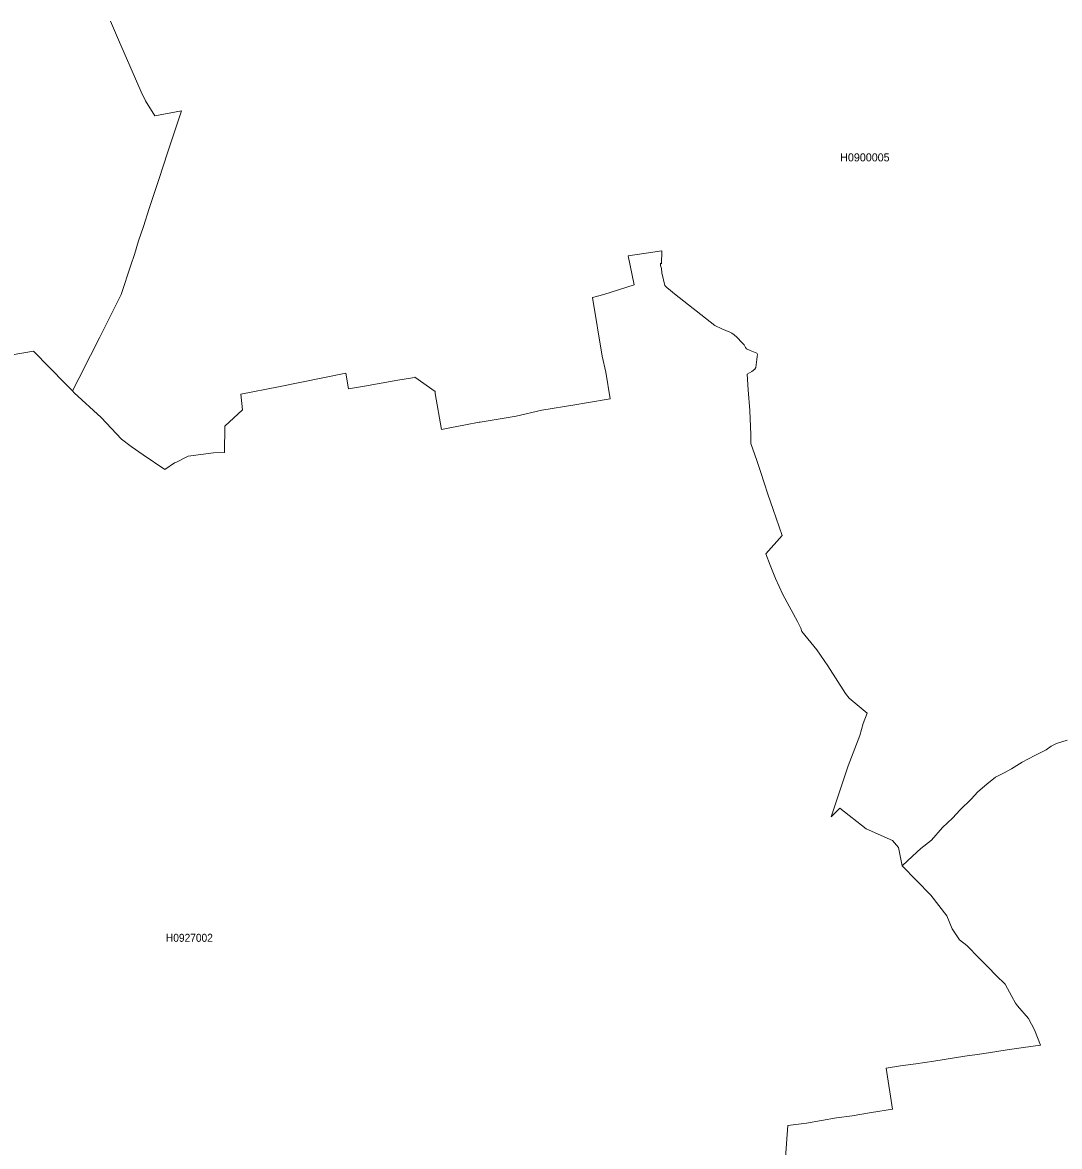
# Model space of a CAD drawing. Extents: x 369010 to 739155, y 6377141 to 6616555.
# Drawn here: x 630260 to 643216, y 6554753 to 6568794 of the extents above; entities that cross this region are included whole.
import ezdxf
from ezdxf.enums import TextEntityAlignment as Align

# ---------------------------------------------------------------- set-up
doc = ezdxf.new("R2010")
doc.units = 0
doc.header["$LTSCALE"] = 40
doc.layers.add('1', color=7, linetype='Continuous', lineweight=13)
doc.layers.add('2', color=7, linetype='Continuous')

msp = doc.modelspace()

# ---------------------------------------------------------------- linework, layer by layer
at = {"layer": '1'}
for points in [[(629983.53, 6564618.45), (630398.28, 6564687.63), (630796.32, 6564279.34), (630883.87, 6564191.29), (630964.31, 6564345.7), (631108.29, 6564632.19), (631224.81, 6564863.4), (631326.26, 6565064.49), (631426.06, 6565260.78), (631493.09, 6565396.32), (631612.92, 6565762.09), (631658.59, 6565896.48), (631711.06, 6566064.63), (631773.12, 6566246.52), (631844.95, 6566470.11), (631965.11, 6566833.56), (632077.32, 6567177.81), (632246.96, 6567689.05), (631913.97, 6567627.48), (631798.45, 6567815.83), (631743.99, 6567926.71), (631460.82, 6568576.65), (631360.85, 6568810.5)], [(631360.85, 6568810.5), (631460.82, 6568576.65), (631743.99, 6567926.71), (631798.45, 6567815.83)], [(631798.45, 6567815.83), (631913.97, 6567627.48), (632246.96, 6567689.05), (632077.32, 6567177.81), (631965.11, 6566833.56), (631844.95, 6566470.11), (631773.12, 6566246.52), (631711.06, 6566064.63), (631658.59, 6565896.48), (631612.92, 6565762.09), (631493.09, 6565396.32), (631426.06, 6565260.78), (631326.26, 6565064.49), (631224.81, 6564863.4), (631108.29, 6564632.19), (630964.31, 6564345.7), (630883.87, 6564191.29), (630906.54, 6564167.12), (631244.34, 6563859.78), (631496.9, 6563589.02), (631617.55, 6563497.99), (631766.17, 6563391.08), (632037.27, 6563208.36), (632159.58, 6563292.6), (632175.3, 6563297.4), (632331.87, 6563375.52), (632646.82, 6563418.55), (632784.68, 6563424.01), (632789.15, 6563751.71), (633010.76, 6563953.13), (632987.26, 6564149.25), (633460.27, 6564243.09), (634299.71, 6564413.06), (634332.48, 6564215.78), (634533.73, 6564250.87), (634949.31, 6564323.86), (635133.52, 6564355.3), (635160.33, 6564361.92), (635416.69, 6564182.68), (635416.36, 6564159.18), (635496.63, 6563709.51), (635598.25, 6563728.37), (635793.71, 6563766.11), (635966.66, 6563800.86), (635977.26, 6563799.87), (636428.25, 6563877.16), (636750.66, 6563949.49), (637161.44, 6564017.51), (637305.26, 6564041.01), (637601.18, 6564092.81), (637548.05, 6564425.15), (637503.7, 6564626.4), (637382.05, 6565359.58), (637522.4, 6565397.48), (637901.07, 6565514.82), (637829.25, 6565879.26), (638247.14, 6565940.83), (638245.65, 6565778.14), (638230.59, 6565785.42), (638229.27, 6565776.98), (638230.26, 6565756.46), (638243.83, 6565719.55), (638248.8, 6565664.94), (638286.2, 6565508.04), (638292.99, 6565498.27), (638308.38, 6565482.88), (638355.88, 6565446.8), (638405.37, 6565405.43), (638910.48, 6565007.06), (638998.53, 6564966.67), (639096.18, 6564925.13), (639122, 6564913.88), (639149.64, 6564893.52), (639182.9, 6564860.92), (639252.91, 6564791.07), (639274.76, 6564766.08), (639293.79, 6564731.99), (639305.54, 6564716.76), (639349.4, 6564697.07), (639432.65, 6564661.32), (639440.92, 6564647.91), (639440.76, 6564621.27), (639435.3, 6564583.37), (639431.82, 6564550.6), (639422.39, 6564482.08), (639409.31, 6564464.54), (639372.24, 6564432.92), (639315.14, 6564399.49), (639324.57, 6564202.87), (639348.08, 6563946.34), (639358.34, 6563644.46), (639360.49, 6563536.39), (639433.15, 6563323.72), (639478.49, 6563186.68), (639573.82, 6562900.03), (639638.04, 6562709.37), (639752.57, 6562384.81), (639549.16, 6562156.25), (639602.46, 6562012.92), (639667.5, 6561849.41)], [(640364.93, 6558869.34), (640577.77, 6559509.84), (640723.41, 6559887.69), (640762.31, 6560034.82), (640811.96, 6560167.39), (640587.54, 6560351.76), (640540.7, 6560412.5), (640323.23, 6560756.25), (640182.55, 6560956.35), (639997.35, 6561187.39), (639985.43, 6561226.28), (639943.89, 6561311.85), (639761.51, 6561646.33), (639667.5, 6561849.41), (639602.46, 6562012.92), (639549.16, 6562156.25), (639752.57, 6562384.81), (639638.04, 6562709.37), (639573.82, 6562900.03), (639478.49, 6563186.68), (639433.15, 6563323.72), (639360.49, 6563536.39), (639358.34, 6563644.46), (639348.08, 6563946.34), (639324.57, 6564202.87), (639315.14, 6564399.49), (639372.24, 6564432.92), (639409.31, 6564464.54), (639422.39, 6564482.08), (639431.82, 6564550.6), (639435.3, 6564583.37), (639440.76, 6564621.27), (639440.92, 6564647.91), (639432.65, 6564661.32), (639349.4, 6564697.07), (639305.54, 6564716.76), (639293.79, 6564731.99), (639274.76, 6564766.08), (639252.91, 6564791.07), (639182.9, 6564860.92), (639149.64, 6564893.52), (639122, 6564913.88), (639096.18, 6564925.13), (638998.53, 6564966.67), (638910.48, 6565007.06), (638405.37, 6565405.43), (638355.88, 6565446.8), (638308.38, 6565482.88), (638292.99, 6565498.27), (638286.2, 6565508.04), (638248.8, 6565664.94), (638243.83, 6565719.55), (638230.26, 6565756.46), (638229.27, 6565776.98), (638230.59, 6565785.42), (638245.65, 6565778.14), (638247.14, 6565940.83), (637829.25, 6565879.26), (637901.07, 6565514.82), (637522.4, 6565397.48), (637382.05, 6565359.58), (637503.7, 6564626.4), (637548.05, 6564425.15), (637601.18, 6564092.81), (637305.26, 6564041.01), (637161.44, 6564017.51), (636750.66, 6563949.49), (636428.25, 6563877.16), (635977.26, 6563799.87), (635966.66, 6563800.86), (635793.71, 6563766.11), (635598.25, 6563728.37), (635496.63, 6563709.51), (635416.36, 6564159.18), (635416.69, 6564182.68), (635160.33, 6564361.92), (635133.52, 6564355.3), (634949.31, 6564323.86), (634533.73, 6564250.87), (634332.48, 6564215.78), (634299.71, 6564413.06), (633460.27, 6564243.09), (632987.26, 6564149.25), (633010.76, 6563953.13), (632789.15, 6563751.71), (632784.68, 6563424.01), (632646.82, 6563418.55), (632331.87, 6563375.52), (632175.3, 6563297.4), (632159.58, 6563292.6), (632037.27, 6563208.36), (631766.17, 6563391.08), (631617.55, 6563497.99), (631496.9, 6563589.02), (631244.34, 6563859.78), (630906.54, 6564167.12), (630883.87, 6564191.29)], [(630883.87, 6564191.29), (630796.32, 6564279.34), (630398.28, 6564687.63), (629983.53, 6564618.45)], [(639667.5, 6561849.41), (639761.51, 6561646.33), (639943.89, 6561311.85), (639985.43, 6561226.28), (639997.35, 6561187.39), (640182.55, 6560956.35), (640323.23, 6560756.25), (640540.7, 6560412.5), (640587.54, 6560351.76), (640811.96, 6560167.39), (640762.31, 6560034.82), (640723.41, 6559887.69), (640577.77, 6559509.84), (640364.93, 6558869.34), (640471.68, 6558979.07), (640800.04, 6558719.56), (641131.38, 6558573.26), (641206.35, 6558487.36), (641249.05, 6558256.81), (641380.8, 6558380.44), (641481.75, 6558474.61), (641615.98, 6558578.05), (641753.35, 6558736.28), (641879.63, 6558854.78), (641974.96, 6558956.4), (642111.33, 6559090.79), (642196.07, 6559184.46), (642306.13, 6559278.8), (642415.03, 6559365.69), (642514.5, 6559417.49), (642615.95, 6559470.95), (642750.51, 6559555.52), (642909.23, 6559638.94), (643049.08, 6559708.12), (643112.8, 6559751.81), (643177.01, 6559784.91), (643312.89, 6559828.11)], [(643312.89, 6559828.11), (643177.01, 6559784.91), (643112.8, 6559751.81), (643049.08, 6559708.12), (642909.23, 6559638.94), (642750.51, 6559555.52), (642615.95, 6559470.95), (642514.5, 6559417.49), (642415.03, 6559365.69), (642306.13, 6559278.8), (642196.07, 6559184.46), (642111.33, 6559090.79), (641974.96, 6558956.4), (641879.63, 6558854.78), (641753.35, 6558736.28), (641615.98, 6558578.05), (641481.75, 6558474.61), (641380.8, 6558380.44), (641249.05, 6558256.81)], [(639791.96, 6554617.21), (639812.15, 6554903.7), (639823.9, 6555013.76), (640053.79, 6555044.71), (640430.31, 6555110.42), (640624.28, 6555137.23), (640867.57, 6555177.94), (641128.4, 6555217.5), (641052.11, 6555733.21), (641230.68, 6555758.86), (641420.35, 6555787.49), (641645.44, 6555820.26), (641903.29, 6555860.98), (642032.88, 6555879.18), (642185.97, 6555903.01), (642329.3, 6555924.2), (642563.98, 6555960.11), (642766.23, 6555989.9), (642980.56, 6556020.36), (642903.43, 6556210.19), (642828.29, 6556351.86), (642689.6, 6556511.24), (642665.27, 6556541.69), (642619.59, 6556626.76), (642536.68, 6556778.86), (642425.29, 6556887.1), (642325.99, 6556993.02), (642214.11, 6557104.9), (642060.19, 6557263.62), (641968.67, 6557333.63), (641874.99, 6557471.66), (641808.46, 6557635.34), (641608.53, 6557890.72), (641249.05, 6558256.81), (641206.35, 6558487.36), (641131.38, 6558573.26), (640800.04, 6558719.56), (640471.68, 6558979.07), (640364.93, 6558869.34)], [(641249.05, 6558256.81), (641608.53, 6557890.72), (641808.46, 6557635.34), (641874.99, 6557471.66), (641968.67, 6557333.63), (642060.19, 6557263.62), (642214.11, 6557104.9), (642325.99, 6556993.02), (642425.29, 6556887.1), (642536.68, 6556778.86), (642619.59, 6556626.76), (642665.27, 6556541.69), (642689.6, 6556511.24), (642828.29, 6556351.86), (642903.43, 6556210.19), (642980.56, 6556020.36), (642766.23, 6555989.9), (642563.98, 6555960.11), (642329.3, 6555924.2), (642185.97, 6555903.01), (642032.88, 6555879.18), (641903.29, 6555860.98), (641645.44, 6555820.26), (641420.35, 6555787.49), (641230.68, 6555758.86), (641052.11, 6555733.21), (641128.4, 6555217.5), (640867.57, 6555177.94), (640624.28, 6555137.23), (640430.31, 6555110.42), (640053.79, 6555044.71), (639823.9, 6555013.76), (639812.15, 6554903.7), (639791.96, 6554617.21)]]:
    msp.add_lwpolyline(points, dxfattribs=at)

# ---------------------------------------------------------------- texts
at = {"layer": '2'}
msp.add_text('H0900005', height=100, dxfattribs=at).set_placement((640784.79, 6567058.59), align=Align.CENTER)
at = {"layer": '2', "width": 0.95}
msp.add_text('H0927002', height=100, dxfattribs=at).set_placement((632345.52, 6557309.75), align=Align.CENTER)

doc.saveas('drawing.dxf')
